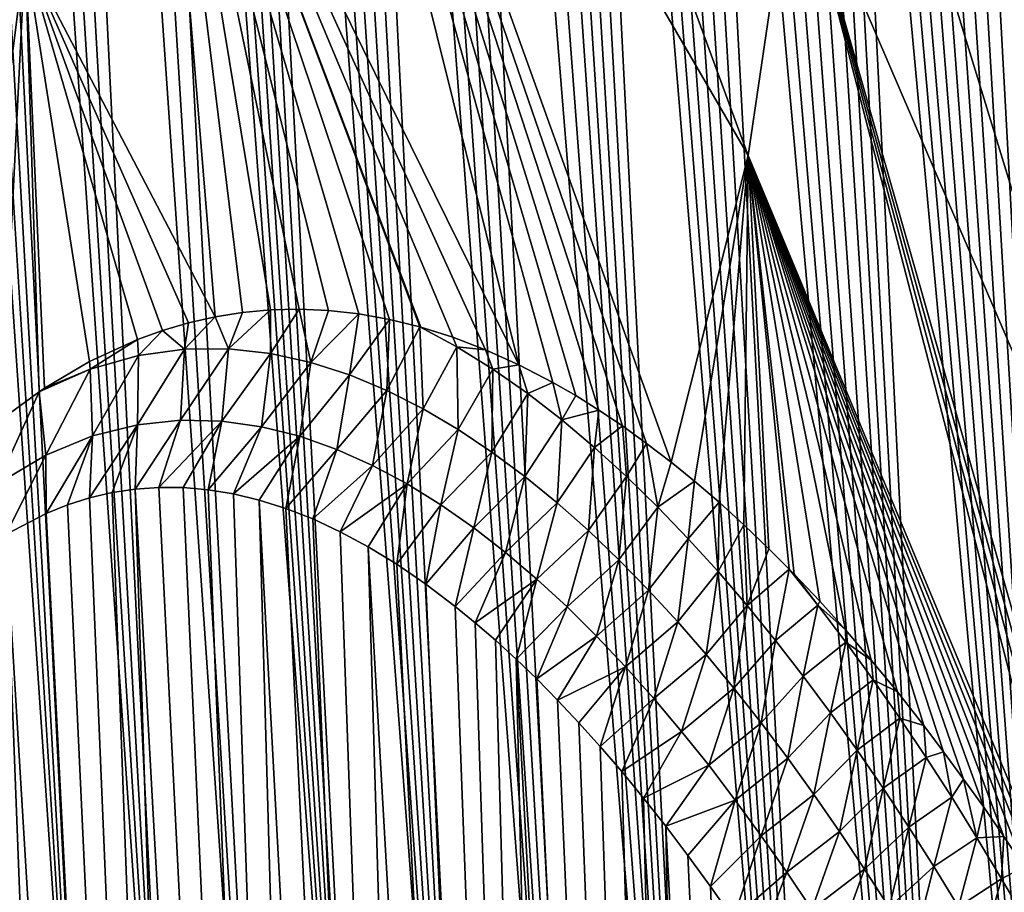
# Model space of a CAD drawing. Header units: metres. Extents: x -109 to 109, y -315 to 32.
# Tile 330 of 384: x 93.68 to 97.91, y -31.45 to -27.7. Entities that reach past the tile are written whole.
import ezdxf

# ---------------------------------------------------------------- set-up
doc = ezdxf.new("R2010")
doc.units = ezdxf.units.M
doc.layers.add('solid_K244242000C74_AAA', color=7, linetype='CONTINUOUS')

msp = doc.modelspace()

# ---------------------------------------------------------------- linework, layer by layer
at = {"layer": 'solid_K244242000C74_AAA'}
for points in [[(94.02282, -34.348446, 66.691376), (92.795914, -14.724871, 38.168354), (92.673019, -14.569743, 38.350471)], [(93.660774, -33.801617, 67.056396), (94.02282, -34.348446, 66.691376), (92.673019, -14.569743, 38.350471)], [(94.02282, -34.348446, 66.691376), (92.919746, -14.891671, 38.01746), (92.795914, -14.724871, 38.168354)], [(94.02282, -34.348446, 66.691376), (93.046471, -15.072104, 37.893501), (92.919746, -14.891671, 38.01746)], [(94.411041, -34.86599, 66.31105), (93.178825, -15.270005, 37.793755), (93.046471, -15.072104, 37.893501)], [(94.02282, -34.348446, 66.691376), (94.411041, -34.86599, 66.31105), (93.046471, -15.072104, 37.893501)], [(94.411041, -34.86599, 66.31105), (93.31913, -15.489713, 37.7188), (93.178825, -15.270005, 37.793755)], [(94.411041, -34.86599, 66.31105), (93.469559, -15.735592, 37.670464), (93.31913, -15.489713, 37.7188)], [(94.825348, -35.35392, 65.915398), (93.632057, -16.011841, 37.651733), (93.469559, -15.735592, 37.670464)], [(94.411041, -34.86599, 66.31105), (94.825348, -35.35392, 65.915398), (93.469559, -15.735592, 37.670464)], [(94.825348, -35.35392, 65.915398), (93.806908, -16.320959, 37.66803), (93.632057, -16.011841, 37.651733)], [(95.265419, -35.811623, 65.504822), (93.898552, -16.487659, 37.690746), (93.806908, -16.320959, 37.66803)], [(94.825348, -35.35392, 65.915398), (95.265419, -35.811623, 65.504822), (93.806908, -16.320959, 37.66803)], [(95.265419, -35.811623, 65.504822), (93.993019, -16.662415, 37.723373), (93.898552, -16.487659, 37.690746)], [(95.265419, -35.811623, 65.504822), (94.090126, -16.8452, 37.766541), (93.993019, -16.662415, 37.723373)], [(95.265419, -35.811623, 65.504822), (94.189651, -17.035988, 37.820904), (94.090126, -16.8452, 37.766541)], [(95.265419, -35.811623, 65.504822), (94.291725, -17.234751, 37.886242), (94.189651, -17.035988, 37.820904)], [(95.731522, -36.238693, 65.078896), (94.396126, -17.441568, 37.963337), (94.291725, -17.234751, 37.886242)], [(95.265419, -35.811623, 65.504822), (95.731522, -36.238693, 65.078896), (94.291725, -17.234751, 37.886242)], [(95.731522, -36.238693, 65.078896), (94.502861, -17.656355, 38.052158), (94.396126, -17.441568, 37.963337)], [(95.731522, -36.238693, 65.078896), (94.611916, -17.879232, 38.153008), (94.502861, -17.656355, 38.052158)], [(95.731522, -36.238693, 65.078896), (94.723213, -18.110397, 38.266514), (94.611916, -17.879232, 38.153008)], [(95.731522, -36.238693, 65.078896), (94.836784, -18.349712, 38.392433), (94.723213, -18.110397, 38.266514)], [(96.223351, -36.634186, 64.63797), (94.952591, -18.597563, 38.531555), (94.836784, -18.349712, 38.392433)], [(95.731522, -36.238693, 65.078896), (96.223351, -36.634186, 64.63797), (94.836784, -18.349712, 38.392433)], [(96.223351, -36.634186, 64.63797), (95.070618, -18.854013, 38.684086), (94.952591, -18.597563, 38.531555)], [(96.223351, -36.634186, 64.63797), (95.190895, -19.119099, 38.850109), (95.070618, -18.854013, 38.684086)], [(96.223351, -36.634186, 64.63797), (95.313393, -19.393366, 39.030594), (95.190895, -19.119099, 38.850109)], [(96.74115, -36.997284, 64.181648), (95.438133, -19.676596, 39.225231), (95.313393, -19.393366, 39.030594)], [(96.223351, -36.634186, 64.63797), (96.74115, -36.997284, 64.181648), (95.313393, -19.393366, 39.030594)], [(96.74115, -36.997284, 64.181648), (95.565109, -19.969261, 39.434845), (95.438133, -19.676596, 39.225231)], [(96.74115, -36.997284, 64.181648), (95.651001, -20.169861, 39.583336), (95.565109, -19.969261, 39.434845)], [(96.74115, -36.997284, 64.181648), (95.737885, -20.374638, 39.738491), (95.651001, -20.169861, 39.583336)], [(96.74115, -36.997284, 64.181648), (95.82576, -20.583799, 39.900677), (95.737885, -20.374638, 39.738491)], [(96.74115, -36.997284, 64.181648), (95.914619, -20.797607, 40.070328), (95.82576, -20.583799, 39.900677)], [(97.284836, -37.326797, 63.709835), (96.004456, -21.016127, 40.247574), (95.914619, -20.797607, 40.070328)], [(96.74115, -36.997284, 64.181648), (97.284836, -37.326797, 63.709835), (95.914619, -20.797607, 40.070328)], [(97.284836, -37.326797, 63.709835), (96.095284, -21.239128, 40.432037), (96.004456, -21.016127, 40.247574)], [(97.284836, -37.326797, 63.709835), (96.187088, -21.466879, 40.624191), (96.095284, -21.239128, 40.432037)], [(97.284836, -37.326797, 63.709835), (96.279839, -21.699675, 40.824558), (96.187088, -21.466879, 40.624191)], [(97.284836, -37.326797, 63.709835), (96.373543, -21.937531, 41.033165), (96.279839, -21.699675, 40.824558)], [(97.284836, -37.326797, 63.709835), (96.468208, -22.180235, 41.24966), (96.373543, -21.937531, 41.033165)], [(97.854355, -37.621552, 63.222614), (96.563812, -22.428114, 41.474636), (96.468208, -22.180235, 41.24966)], [(97.284836, -37.326797, 63.709835), (97.854355, -37.621552, 63.222614), (96.468208, -22.180235, 41.24966)], [(97.854355, -37.621552, 63.222614), (96.660309, -22.681501, 41.708691), (96.563812, -22.428114, 41.474636)], [(97.854355, -37.621552, 63.222614), (96.757698, -22.940331, 41.95171), (96.660309, -22.681501, 41.708691)], [(97.854355, -37.621552, 63.222614), (96.85601, -23.204447, 42.203419), (96.757698, -22.940331, 41.95171)], [(93.706413, -27.409283, 27.134937), (92.973717, -28.723515, 26.214703), (91.398743, -23.073599, 22.193266)], [(96.812065, -28.280691, 34.661835), (94.699112, -24.639879, 29.074095), (94.950119, -23.209787, 30.075455)], [(97.009895, -26.939579, 35.600891), (96.812065, -28.280691, 34.661835), (94.950119, -23.209787, 30.075455)], [(97.854355, -37.621552, 63.222614), (96.955177, -23.474222, 42.464531), (96.85601, -23.204447, 42.203419)], [(97.854355, -37.621552, 63.222614), (97.030067, -23.680496, 42.666954), (96.955177, -23.474222, 42.464531)], [(97.854355, -37.621552, 63.222614), (97.105392, -23.890173, 42.875065), (97.030067, -23.680496, 42.666954)], [(97.854355, -37.621552, 63.222614), (97.181206, -24.103014, 43.088425), (97.105392, -23.890173, 42.875065)], [(98.449921, -37.879993, 62.7192), (97.257469, -24.319176, 43.307327), (97.181206, -24.103014, 43.088425)], [(97.854355, -37.621552, 63.222614), (98.449921, -37.879993, 62.7192), (97.181206, -24.103014, 43.088425)], [(97.009895, -24.239988, 37.491165), (98.681633, -28.118128, 43.039036), (98.743149, -29.472313, 42.090824)], [(97.009895, -24.239988, 37.491165), (98.743149, -29.472313, 42.090824), (97.075981, -25.589798, 36.546017)], [(97.009895, -24.239988, 37.491165), (98.494827, -26.765852, 43.969166), (98.681633, -28.118128, 43.039036)], [(98.449921, -37.879993, 62.7192), (97.334129, -24.538834, 43.532124), (97.257469, -24.319176, 43.307327)], [(98.449921, -37.879993, 62.7192), (97.411148, -24.762165, 43.763157), (97.334129, -24.538834, 43.532124)], [(95.827515, -29.180307, 32.010582), (94.283287, -26.043947, 28.090956), (94.699112, -24.639879, 29.074095)], [(95.973282, -29.256105, 32.378731), (95.827515, -29.180307, 32.010582), (94.699112, -24.639879, 29.074095)], [(96.071907, -29.312859, 32.632549), (95.973282, -29.256105, 32.378731), (94.699112, -24.639879, 29.074095)], [(96.171715, -29.375082, 32.893383), (96.071907, -29.312859, 32.632549), (94.699112, -24.639879, 29.074095)], [(96.272743, -29.443115, 33.161449), (96.171715, -29.375082, 32.893383), (94.699112, -24.639879, 29.074095)], [(96.376625, -29.517744, 33.441292), (96.272743, -29.443115, 33.161449), (94.699112, -24.639879, 29.074095)], [(96.481621, -29.598019, 33.7285), (96.376625, -29.517744, 33.441292), (94.699112, -24.639879, 29.074095)], [(96.812065, -28.280691, 34.661835), (96.481621, -29.598019, 33.7285), (94.699112, -24.639879, 29.074095)], [(98.449921, -37.879993, 62.7192), (97.488503, -24.98926, 44.000591), (97.411148, -24.762165, 43.763157)], [(98.449921, -37.879993, 62.7192), (97.566277, -25.219818, 44.243832), (97.488503, -24.98926, 44.000591)], [(98.449921, -37.879993, 62.7192), (97.644417, -25.453968, 44.493137), (97.566277, -25.219818, 44.243832)], [(98.449921, -37.879993, 62.7192), (97.722862, -25.691904, 44.748913), (97.644417, -25.453968, 44.493137)], [(98.681633, -30.826475, 41.142632), (97.009895, -26.939579, 35.600891), (97.075981, -25.589798, 36.546017)], [(98.681633, -30.826475, 41.142632), (97.075981, -25.589798, 36.546017), (98.743149, -29.472313, 42.090824)], [(98.449921, -37.879993, 62.7192), (97.801544, -25.933828, 45.011562), (97.722862, -25.691904, 44.748913)], [(98.449921, -37.879993, 62.7192), (97.880409, -26.179899, 45.281395), (97.801544, -25.933828, 45.011562)], [(94.523026, -28.973671, 29.100712), (93.706413, -27.409283, 27.134937), (94.283287, -26.043947, 28.090956)], [(94.64045, -28.95517, 29.332954), (94.523026, -28.973671, 29.100712), (94.283287, -26.043947, 28.090956)], [(94.760849, -28.944468, 29.577538), (94.64045, -28.95517, 29.332954), (94.283287, -26.043947, 28.090956)], [(94.884186, -28.941303, 29.834566), (94.760849, -28.944468, 29.577538), (94.283287, -26.043947, 28.090956)], [(95.010468, -28.947071, 30.104628), (94.884186, -28.941303, 29.834566), (94.283287, -26.043947, 28.090956)], [(95.139618, -28.961658, 30.387785), (95.010468, -28.947071, 30.104628), (94.283287, -26.043947, 28.090956)], [(95.271591, -28.985058, 30.684204), (95.139618, -28.961658, 30.387785), (94.283287, -26.043947, 28.090956)], [(95.401924, -29.017319, 30.98402), (95.271591, -28.985058, 30.684204), (94.283287, -26.043947, 28.090956)], [(95.406441, -29.018602, 30.994547), (95.401924, -29.017319, 30.98402), (94.283287, -26.043947, 28.090956)], [(95.544052, -29.062002, 31.318808), (95.406441, -29.018602, 30.994547), (94.283287, -26.043947, 28.090956)], [(95.684387, -29.115461, 31.657238), (95.544052, -29.062002, 31.318808), (94.283287, -26.043947, 28.090956)], [(95.827515, -29.180307, 32.010582), (95.684387, -29.115461, 31.657238), (94.283287, -26.043947, 28.090956)], [(99.07122, -38.100681, 62.200005), (97.959579, -26.429802, 45.557747), (97.880409, -26.179899, 45.281395)], [(98.449921, -37.879993, 62.7192), (99.07122, -38.100681, 62.200005), (97.880409, -26.179899, 45.281395)], [(98.260834, -31.757469, 39.331619), (96.812065, -28.280691, 34.661835), (97.009895, -26.939579, 35.600891)], [(98.338676, -31.888901, 39.613426), (98.260834, -31.757469, 39.331619), (97.009895, -26.939579, 35.600891)], [(98.416687, -32.024048, 39.899544), (98.338676, -31.888901, 39.613426), (97.009895, -26.939579, 35.600891)], [(98.494873, -32.163113, 40.190163), (98.416687, -32.024048, 39.899544), (97.009895, -26.939579, 35.600891)], [(98.681633, -30.826475, 41.142632), (98.494873, -32.163113, 40.190163), (97.009895, -26.939579, 35.600891)], [(93.435242, -29.561459, 27.275558), (92.973717, -28.723515, 26.214703), (93.706413, -27.409283, 27.134937)], [(93.607399, -29.413235, 27.521338), (93.435242, -29.561459, 27.275558), (93.706413, -27.409283, 27.134937)], [(93.766914, -29.296274, 27.764767), (93.607399, -29.413235, 27.521338), (93.706413, -27.409283, 27.134937)], [(93.789703, -29.280994, 27.800694), (93.766914, -29.296274, 27.764767), (93.706413, -27.409283, 27.134937)], [(93.983261, -29.165663, 28.117197), (93.789703, -29.280994, 27.800694), (93.706413, -27.409283, 27.134937)], [(94.189537, -29.070827, 28.47621), (93.983261, -29.165663, 28.117197), (93.706413, -27.409283, 27.134937)], [(94.29744, -29.032095, 28.672485), (94.189537, -29.070827, 28.47621), (93.706413, -27.409283, 27.134937)], [(94.408653, -28.999828, 28.880707), (94.29744, -29.032095, 28.672485), (93.706413, -27.409283, 27.134937)], [(94.523026, -28.973671, 29.100712), (94.408653, -28.999828, 28.880707), (93.706413, -27.409283, 27.134937)], [(96.582344, -29.679863, 34.008228), (96.481621, -29.598019, 33.7285), (96.812065, -28.280691, 34.661835)], [(96.687798, -29.770855, 34.305523), (96.582344, -29.679863, 34.008228), (96.812065, -28.280691, 34.661835)], [(96.794312, -29.868004, 34.610451), (96.687798, -29.770855, 34.305523), (96.812065, -28.280691, 34.661835)], [(96.901779, -29.971031, 34.922878), (96.794312, -29.868004, 34.610451), (96.812065, -28.280691, 34.661835)], [(96.98848, -30.058008, 35.178471), (96.901779, -29.971031, 34.922878), (96.812065, -28.280691, 34.661835)], [(97.010246, -30.080406, 35.243149), (96.98848, -30.058008, 35.178471), (96.812065, -28.280691, 34.661835)], [(97.119751, -30.1966, 35.571621), (97.010246, -30.080406, 35.243149), (96.812065, -28.280691, 34.661835)], [(97.230278, -30.31986, 35.90847), (97.119751, -30.1966, 35.571621), (96.812065, -28.280691, 34.661835)], [(97.341621, -30.449587, 36.253304), (97.230278, -30.31986, 35.90847), (96.812065, -28.280691, 34.661835)], [(97.453796, -30.586163, 36.606438), (97.341621, -30.449587, 36.253304), (96.812065, -28.280691, 34.661835)], [(97.566864, -30.730112, 36.968323), (97.453796, -30.586163, 36.606438), (96.812065, -28.280691, 34.661835)], [(97.652267, -30.843229, 37.245739), (97.566864, -30.730112, 36.968323), (96.812065, -28.280691, 34.661835)], [(97.738121, -30.960655, 37.528214), (97.652267, -30.843229, 37.245739), (96.812065, -28.280691, 34.661835)], [(97.824303, -31.082079, 37.815491), (97.738121, -30.960655, 37.528214), (96.812065, -28.280691, 34.661835)], [(97.910835, -31.20775, 38.107811), (97.824303, -31.082079, 37.815491), (96.812065, -28.280691, 34.661835)], [(97.997757, -31.337923, 38.405396), (97.910835, -31.20775, 38.107811), (96.812065, -28.280691, 34.661835)], [(98.085075, -31.472853, 38.708485), (97.997757, -31.337923, 38.405396), (96.812065, -28.280691, 34.661835)], [(98.172806, -31.612799, 39.017315), (98.085075, -31.472853, 38.708485), (96.812065, -28.280691, 34.661835)], [(98.260834, -31.757469, 39.331619), (98.172806, -31.612799, 39.017315), (96.812065, -28.280691, 34.661835)], [(94.580376, -29.111233, 29.262852), (94.523026, -28.973671, 29.100712), (94.64045, -28.95517, 29.332954)], [(94.580376, -29.111233, 29.262852), (94.64045, -28.95517, 29.332954), (94.760849, -28.944468, 29.577538)], [(94.760796, -29.131582, 29.641668), (94.580376, -29.111233, 29.262852), (94.760849, -28.944468, 29.577538)], [(94.760796, -29.131582, 29.641668), (94.760849, -28.944468, 29.577538), (94.884186, -28.941303, 29.834566)], [(94.933884, -29.169888, 30.01985), (94.760796, -29.131582, 29.641668), (94.884186, -28.941303, 29.834566)], [(94.933884, -29.169888, 30.01985), (94.884186, -28.941303, 29.834566), (95.010468, -28.947071, 30.104628)], [(94.933884, -29.169888, 30.01985), (95.010468, -28.947071, 30.104628), (95.139618, -28.961658, 30.387785)], [(95.100357, -29.223679, 30.397106), (94.933884, -29.169888, 30.01985), (95.139618, -28.961658, 30.387785)], [(95.100357, -29.223679, 30.397106), (95.139618, -28.961658, 30.387785), (95.271591, -28.985058, 30.684204)], [(94.391716, -29.112522, 28.884222), (94.29744, -29.032095, 28.672485), (94.408653, -28.999828, 28.880707)], [(94.391716, -29.112522, 28.884222), (94.408653, -28.999828, 28.880707), (94.523026, -28.973671, 29.100712)], [(94.580376, -29.111233, 29.262852), (94.391716, -29.112522, 28.884222), (94.523026, -28.973671, 29.100712)], [(95.26091, -29.290689, 30.773211), (95.100357, -29.223679, 30.397106), (95.271591, -28.985058, 30.684204)], [(95.26091, -29.290689, 30.773211), (95.271591, -28.985058, 30.684204), (95.401924, -29.017319, 30.98402)], [(94.193901, -29.139717, 28.506842), (94.189537, -29.070827, 28.47621), (94.29744, -29.032095, 28.672485)], [(94.391716, -29.112522, 28.884222), (94.193901, -29.139717, 28.506842), (94.29744, -29.032095, 28.672485)], [(95.416107, -29.369158, 31.148045), (95.26091, -29.290689, 30.773211), (95.401924, -29.017319, 30.98402)], [(95.544052, -29.062002, 31.318808), (95.401924, -29.017319, 30.98402), (95.406441, -29.018602, 30.994547)], [(95.561806, -29.103521, 31.367846), (95.401924, -29.017319, 30.98402), (95.544052, -29.062002, 31.318808)], [(95.416107, -29.369158, 31.148045), (95.401924, -29.017319, 30.98402), (95.561806, -29.103521, 31.367846)], [(93.98613, -29.19832, 28.132912), (93.983261, -29.165663, 28.117197), (94.189537, -29.070827, 28.47621)], [(94.193901, -29.139717, 28.506842), (93.98613, -29.19832, 28.132912), (94.189537, -29.070827, 28.47621)], [(95.561806, -29.103521, 31.367846), (95.544052, -29.062002, 31.318808), (95.684387, -29.115461, 31.657238)], [(94.18895, -29.437508, 28.664114), (94.193901, -29.139717, 28.506842), (94.391716, -29.112522, 28.884222)], [(94.373779, -29.417717, 29.028273), (94.18895, -29.437508, 28.664114), (94.391716, -29.112522, 28.884222)], [(94.373779, -29.417717, 29.028273), (94.391716, -29.112522, 28.884222), (94.580376, -29.111233, 29.262852)], [(94.551216, -29.421879, 29.39596), (94.373779, -29.417717, 29.028273), (94.580376, -29.111233, 29.262852)], [(94.551216, -29.421879, 29.39596), (94.580376, -29.111233, 29.262852), (94.760796, -29.131582, 29.641668)], [(94.721886, -29.446167, 29.765692), (94.551216, -29.421879, 29.39596), (94.760796, -29.131582, 29.641668)], [(94.721886, -29.446167, 29.765692), (94.760796, -29.131582, 29.641668), (94.933884, -29.169888, 30.01985)], [(95.566406, -29.457804, 31.521597), (95.416107, -29.369158, 31.148045), (95.561806, -29.103521, 31.367846)], [(95.716331, -29.199459, 31.74934), (95.561806, -29.103521, 31.367846), (95.684387, -29.115461, 31.657238)], [(95.566406, -29.457804, 31.521597), (95.561806, -29.103521, 31.367846), (95.716331, -29.199459, 31.74934)], [(95.716331, -29.199459, 31.74934), (95.684387, -29.115461, 31.657238), (95.827515, -29.180307, 32.010582)], [(93.98613, -29.19832, 28.132912), (93.789703, -29.280994, 27.800694), (93.983261, -29.165663, 28.117197)], [(93.996231, -29.485743, 28.305695), (93.98613, -29.19832, 28.132912), (94.193901, -29.139717, 28.506842)], [(94.18895, -29.437508, 28.664114), (93.996231, -29.485743, 28.305695), (94.193901, -29.139717, 28.506842)], [(94.886398, -29.487486, 30.136412), (94.721886, -29.446167, 29.765692), (94.933884, -29.169888, 30.01985)], [(94.886398, -29.487486, 30.136412), (94.933884, -29.169888, 30.01985), (95.100357, -29.223679, 30.397106)], [(95.866135, -29.303928, 32.128883), (95.716331, -29.199459, 31.74934), (95.827515, -29.180307, 32.010582)], [(95.866135, -29.303928, 32.128883), (95.827515, -29.180307, 32.010582), (95.973282, -29.256105, 32.378731)], [(93.98613, -29.19832, 28.132912), (93.766914, -29.296274, 27.764767), (93.789703, -29.280994, 27.800694)], [(93.79541, -29.568348, 27.956867), (93.766914, -29.296274, 27.764767), (93.98613, -29.19832, 28.132912)], [(93.996231, -29.485743, 28.305695), (93.79541, -29.568348, 27.956867), (93.98613, -29.19832, 28.132912)], [(95.04528, -29.543594, 30.507582), (94.886398, -29.487486, 30.136412), (95.100357, -29.223679, 30.397106)], [(95.04528, -29.543594, 30.507582), (95.100357, -29.223679, 30.397106), (95.26091, -29.290689, 30.773211)], [(95.712234, -29.555389, 31.893856), (95.566406, -29.457804, 31.521597), (95.716331, -29.199459, 31.74934)], [(95.712234, -29.555389, 31.893856), (95.716331, -29.199459, 31.74934), (95.866135, -29.303928, 32.128883)], [(96.011559, -29.4161, 32.506599), (95.866135, -29.303928, 32.128883), (95.973282, -29.256105, 32.378731)], [(96.011559, -29.4161, 32.506599), (95.973282, -29.256105, 32.378731), (96.071907, -29.312859, 32.632549)], [(93.586884, -29.69154, 27.622755), (93.607399, -29.413235, 27.521338), (93.766914, -29.296274, 27.764767)], [(93.79541, -29.568348, 27.956867), (93.586884, -29.69154, 27.622755), (93.766914, -29.296274, 27.764767)], [(95.199051, -29.612385, 30.87871), (95.04528, -29.543594, 30.507582), (95.26091, -29.290689, 30.773211)], [(95.199051, -29.612385, 30.87871), (95.26091, -29.290689, 30.773211), (95.416107, -29.369158, 31.148045)], [(95.853966, -29.660942, 32.264835), (95.712234, -29.555389, 31.893856), (95.866135, -29.303928, 32.128883)], [(95.853966, -29.660942, 32.264835), (95.866135, -29.303928, 32.128883), (96.011559, -29.4161, 32.506599)], [(96.011559, -29.4161, 32.506599), (96.071907, -29.312859, 32.632549), (96.171715, -29.375082, 32.893383)], [(95.348114, -29.692339, 31.249531), (95.199051, -29.612385, 30.87871), (95.416107, -29.369158, 31.148045)], [(95.348114, -29.692339, 31.249531), (95.416107, -29.369158, 31.148045), (95.566406, -29.457804, 31.521597)], [(96.152931, -29.535229, 32.88261), (96.011559, -29.4161, 32.506599), (96.171715, -29.375082, 32.893383)], [(96.152931, -29.535229, 32.88261), (96.171715, -29.375082, 32.893383), (96.272743, -29.443115, 33.161449)], [(94.373779, -29.417717, 29.028273), (94.281654, -29.707188, 29.132441), (94.179779, -29.714336, 28.92408)], [(94.373779, -29.417717, 29.028273), (94.179779, -29.714336, 28.92408), (94.18895, -29.437508, 28.664114)], [(94.551216, -29.421879, 29.39596), (94.281654, -29.707188, 29.132441), (94.373779, -29.417717, 29.028273)], [(94.551216, -29.421879, 29.39596), (94.385971, -29.707912, 29.352108), (94.281654, -29.707188, 29.132441)], [(94.551216, -29.421879, 29.39596), (94.492607, -29.717192, 29.583565), (94.385971, -29.707912, 29.352108)], [(94.721886, -29.446167, 29.765692), (94.492607, -29.717192, 29.583565), (94.551216, -29.421879, 29.39596)], [(95.991859, -29.773737, 32.634575), (95.853966, -29.660942, 32.264835), (96.011559, -29.4161, 32.506599)], [(95.991859, -29.773737, 32.634575), (96.011559, -29.4161, 32.506599), (96.152931, -29.535229, 32.88261)], [(94.18895, -29.437508, 28.664114), (94.080238, -29.729498, 28.727055), (93.983261, -29.752151, 28.541307)], [(94.18895, -29.437508, 28.664114), (93.983261, -29.752151, 28.541307), (93.996231, -29.485743, 28.305695)], [(94.18895, -29.437508, 28.664114), (94.179779, -29.714336, 28.92408), (94.080238, -29.729498, 28.727055)], [(94.721886, -29.446167, 29.765692), (94.601578, -29.734962, 29.826702), (94.492607, -29.717192, 29.583565)], [(94.886398, -29.487486, 30.136412), (94.601578, -29.734962, 29.826702), (94.721886, -29.446167, 29.765692)], [(95.492851, -29.782219, 31.619879), (95.348114, -29.692339, 31.249531), (95.566406, -29.457804, 31.521597)], [(95.492851, -29.782219, 31.619879), (95.566406, -29.457804, 31.521597), (95.712234, -29.555389, 31.893856)], [(96.290573, -29.660601, 33.257019), (96.152931, -29.535229, 32.88261), (96.272743, -29.443115, 33.161449)], [(96.290573, -29.660601, 33.257019), (96.272743, -29.443115, 33.161449), (96.376625, -29.517744, 33.441292)], [(93.996231, -29.485743, 28.305695), (93.797409, -29.818598, 28.203455), (93.79541, -29.568348, 27.956867)], [(93.996231, -29.485743, 28.305695), (93.889023, -29.781809, 28.366755), (93.797409, -29.818598, 28.203455)], [(93.996231, -29.485743, 28.305695), (93.983261, -29.752151, 28.541307), (93.889023, -29.781809, 28.366755)], [(94.886398, -29.487486, 30.136412), (94.712852, -29.761572, 30.081818), (94.601578, -29.734962, 29.826702)], [(94.886398, -29.487486, 30.136412), (94.826363, -29.79748, 30.349277), (94.712852, -29.761572, 30.081818)], [(95.04528, -29.543594, 30.507582), (94.826363, -29.79748, 30.349277), (94.886398, -29.487486, 30.136412)], [(96.424721, -29.791677, 33.629925), (96.290573, -29.660601, 33.257019), (96.376625, -29.517744, 33.441292)], [(96.424721, -29.791677, 33.629925), (96.376625, -29.517744, 33.441292), (96.481621, -29.598019, 33.7285)], [(95.04528, -29.543594, 30.507582), (94.942139, -29.842548, 30.62892), (94.826363, -29.79748, 30.349277)], [(95.199051, -29.612385, 30.87871), (94.942139, -29.842548, 30.62892), (95.04528, -29.543594, 30.507582)], [(95.633598, -29.880835, 31.989603), (95.492851, -29.782219, 31.619879), (95.712234, -29.555389, 31.893856)], [(95.633598, -29.880835, 31.989603), (95.712234, -29.555389, 31.893856), (95.853966, -29.660942, 32.264835)], [(96.126198, -29.893064, 33.003117), (95.991859, -29.773737, 32.634575), (96.152931, -29.535229, 32.88261)], [(96.126198, -29.893064, 33.003117), (96.152931, -29.535229, 32.88261), (96.290573, -29.660601, 33.257019)], [(93.79541, -29.568348, 27.956867), (93.623474, -29.909935, 27.909979), (93.586884, -29.69154, 27.622755)], [(93.79541, -29.568348, 27.956867), (93.797409, -29.818598, 28.203455), (93.623474, -29.909935, 27.909979)], [(96.424721, -29.791677, 33.629925), (96.481621, -29.598019, 33.7285), (96.582344, -29.679863, 34.008228)], [(95.199051, -29.612385, 30.87871), (95.060158, -29.897438, 30.921463), (94.942139, -29.842548, 30.62892)], [(95.348114, -29.692339, 31.249531), (95.060158, -29.897438, 30.921463), (95.199051, -29.612385, 30.87871)], [(95.770638, -29.987331, 32.358627), (95.633598, -29.880835, 31.989603), (95.853966, -29.660942, 32.264835)], [(95.770638, -29.987331, 32.358627), (95.853966, -29.660942, 32.264835), (95.991859, -29.773737, 32.634575)], [(96.257225, -30.018295, 33.370499), (96.126198, -29.893064, 33.003117), (96.290573, -29.660601, 33.257019)], [(96.257225, -30.018295, 33.370499), (96.290573, -29.660601, 33.257019), (96.424721, -29.791677, 33.629925)], [(96.555573, -29.928026, 34.001415), (96.424721, -29.791677, 33.629925), (96.582344, -29.679863, 34.008228)], [(96.555573, -29.928026, 34.001415), (96.582344, -29.679863, 34.008228), (96.687798, -29.770855, 34.305523)], [(94.825127, -49.84874, 55.766052), (93.983261, -29.752151, 28.541307), (94.080238, -29.729498, 28.727055)], [(94.825127, -49.84874, 55.766052), (94.080238, -29.729498, 28.727055), (94.179779, -29.714336, 28.92408)], [(95.265228, -49.306332, 56.055771), (94.179779, -29.714336, 28.92408), (94.281654, -29.707188, 29.132441)], [(95.265228, -49.306332, 56.055771), (94.825127, -49.84874, 55.766052), (94.179779, -29.714336, 28.92408)], [(95.265228, -49.306332, 56.055771), (94.281654, -29.707188, 29.132441), (94.385971, -29.707912, 29.352108)], [(95.265228, -49.306332, 56.055771), (94.385971, -29.707912, 29.352108), (94.492607, -29.717192, 29.583565)], [(95.265228, -49.306332, 56.055771), (94.492607, -29.717192, 29.583565), (94.601578, -29.734962, 29.826702)], [(95.348114, -29.692339, 31.249531), (95.18042, -29.962114, 31.22681), (95.060158, -29.897438, 30.921463)], [(95.348114, -29.692339, 31.249531), (95.302933, -30.036913, 31.545345), (95.18042, -29.962114, 31.22681)], [(95.492851, -29.782219, 31.619879), (95.302933, -30.036913, 31.545345), (95.348114, -29.692339, 31.249531)], [(94.825127, -49.84874, 55.766052), (93.889023, -29.781809, 28.366755), (93.983261, -29.752151, 28.541307)], [(95.265228, -49.306332, 56.055771), (94.601578, -29.734962, 29.826702), (94.712852, -29.761572, 30.081818)], [(95.731369, -48.759972, 56.311447), (94.712852, -29.761572, 30.081818), (94.826363, -29.79748, 30.349277)], [(95.731369, -48.759972, 56.311447), (95.265228, -49.306332, 56.055771), (94.712852, -29.761572, 30.081818)], [(96.683319, -30.069216, 34.371574), (96.555573, -29.928026, 34.001415), (96.687798, -29.770855, 34.305523)], [(96.683319, -30.069216, 34.371574), (96.687798, -29.770855, 34.305523), (96.794312, -29.868004, 34.610451)], [(94.825127, -49.84874, 55.766052), (93.797409, -29.818598, 28.203455), (93.889023, -29.781809, 28.366755)], [(95.731369, -48.759972, 56.311447), (94.826363, -29.79748, 30.349277), (94.942139, -29.842548, 30.62892)], [(95.492851, -29.782219, 31.619879), (95.427696, -30.122425, 31.877756), (95.302933, -30.036913, 31.545345)], [(95.633598, -29.880835, 31.989603), (95.427696, -30.122425, 31.877756), (95.492851, -29.782219, 31.619879)], [(95.904198, -30.100988, 32.726913), (95.770638, -29.987331, 32.358627), (95.991859, -29.773737, 32.634575)], [(95.904198, -30.100988, 32.726913), (95.991859, -29.773737, 32.634575), (96.126198, -29.893064, 33.003117)], [(96.385124, -30.148985, 33.736759), (96.257225, -30.018295, 33.370499), (96.424721, -29.791677, 33.629925)], [(96.385124, -30.148985, 33.736759), (96.424721, -29.791677, 33.629925), (96.555573, -29.928026, 34.001415)], [(94.825127, -49.84874, 55.766052), (93.623474, -29.909935, 27.909979), (93.797409, -29.818598, 28.203455)], [(95.731369, -48.759972, 56.311447), (94.942139, -29.842548, 30.62892), (95.060158, -29.897438, 30.921463)], [(95.731369, -48.759972, 56.311447), (95.060158, -29.897438, 30.921463), (95.18042, -29.962114, 31.22681)], [(95.633598, -29.880835, 31.989603), (95.554703, -30.218449, 32.223755), (95.427696, -30.122425, 31.877756)], [(95.770638, -29.987331, 32.358627), (95.554703, -30.218449, 32.223755), (95.633598, -29.880835, 31.989603)], [(96.0345, -30.221098, 33.094421), (95.904198, -30.100988, 32.726913), (96.126198, -29.893064, 33.003117)], [(96.0345, -30.221098, 33.094421), (96.126198, -29.893064, 33.003117), (96.257225, -30.018295, 33.370499)], [(96.808151, -30.214848, 34.740479), (96.683319, -30.069216, 34.371574), (96.794312, -29.868004, 34.610451)], [(96.808151, -30.214848, 34.740479), (96.794312, -29.868004, 34.610451), (96.901779, -29.971031, 34.922878)], [(94.410835, -50.387417, 55.442852), (93.461693, -30.02265, 27.658653), (93.623474, -29.909935, 27.909979)], [(94.825127, -49.84874, 55.766052), (94.410835, -50.387417, 55.442852), (93.623474, -29.909935, 27.909979)], [(96.510056, -30.28471, 34.101948), (96.385124, -30.148985, 33.736759), (96.555573, -29.928026, 34.001415)], [(96.510056, -30.28471, 34.101948), (96.555573, -29.928026, 34.001415), (96.683319, -30.069216, 34.371574)], [(96.223236, -48.210323, 56.532314), (95.18042, -29.962114, 31.22681), (95.302933, -30.036913, 31.545345)], [(96.223236, -48.210323, 56.532314), (95.731369, -48.759972, 56.311447), (95.18042, -29.962114, 31.22681)], [(96.808151, -30.214848, 34.740479), (96.901779, -29.971031, 34.922878), (96.98848, -30.058008, 35.178471)], [(94.410835, -50.387417, 55.442852), (93.311478, -30.153637, 27.445875), (93.461693, -30.02265, 27.658653)], [(95.770638, -29.987331, 32.358627), (95.640625, -30.288719, 32.46246), (95.554703, -30.218449, 32.223755)], [(95.904198, -30.100988, 32.726913), (95.640625, -30.288719, 32.46246), (95.770638, -29.987331, 32.358627)], [(96.161758, -30.347094, 33.461132), (96.0345, -30.221098, 33.094421), (96.257225, -30.018295, 33.370499)], [(96.161758, -30.347094, 33.461132), (96.257225, -30.018295, 33.370499), (96.385124, -30.148985, 33.736759)], [(96.223236, -48.210323, 56.532314), (95.302933, -30.036913, 31.545345), (95.427696, -30.122425, 31.877756)], [(96.632195, -30.425055, 34.466106), (96.510056, -30.28471, 34.101948), (96.683319, -30.069216, 34.371574)], [(96.632195, -30.425055, 34.466106), (96.683319, -30.069216, 34.371574), (96.808151, -30.214848, 34.740479)], [(96.930191, -30.364634, 35.108189), (96.808151, -30.214848, 34.740479), (96.98848, -30.058008, 35.178471)], [(96.930191, -30.364634, 35.108189), (96.98848, -30.058008, 35.178471), (97.111458, -30.213406, 35.548504)], [(97.111458, -30.213406, 35.548504), (96.98848, -30.058008, 35.178471), (97.010246, -30.080406, 35.243149)], [(95.904198, -30.100988, 32.726913), (95.727539, -30.364214, 32.707863), (95.640625, -30.288719, 32.46246)], [(95.904198, -30.100988, 32.726913), (95.815445, -30.444662, 32.959606), (95.727539, -30.364214, 32.707863)], [(96.0345, -30.221098, 33.094421), (95.815445, -30.444662, 32.959606), (95.904198, -30.100988, 32.726913)], [(97.111458, -30.213406, 35.548504), (97.010246, -30.080406, 35.243149), (97.119751, -30.1966, 35.571621)], [(94.022644, -50.921787, 55.086601), (93.171318, -30.300516, 27.266388), (93.311478, -30.153637, 27.445875)], [(94.410835, -50.387417, 55.442852), (94.022644, -50.921787, 55.086601), (93.311478, -30.153637, 27.445875)], [(96.223236, -48.210323, 56.532314), (95.427696, -30.122425, 31.877756), (95.554703, -30.218449, 32.223755)], [(96.286102, -30.478537, 33.827045), (96.161758, -30.347094, 33.461132), (96.385124, -30.148985, 33.736759)], [(96.286102, -30.478537, 33.827045), (96.385124, -30.148985, 33.736759), (96.510056, -30.28471, 34.101948)], [(96.223236, -48.210323, 56.532314), (95.554703, -30.218449, 32.223755), (95.640625, -30.288719, 32.46246)], [(96.0345, -30.221098, 33.094421), (95.90435, -30.530329, 33.218014), (95.815445, -30.444662, 32.959606)], [(96.161758, -30.347094, 33.461132), (95.90435, -30.530329, 33.218014), (96.0345, -30.221098, 33.094421)], [(96.751678, -30.569681, 34.829269), (96.632195, -30.425055, 34.466106), (96.808151, -30.214848, 34.740479)], [(96.751678, -30.569681, 34.829269), (96.808151, -30.214848, 34.740479), (96.930191, -30.364634, 35.108189)], [(97.049561, -30.518311, 35.47477), (96.930191, -30.364634, 35.108189), (97.111458, -30.213406, 35.548504)], [(97.049561, -30.518311, 35.47477), (97.111458, -30.213406, 35.548504), (97.231529, -30.372091, 35.91666)], [(97.111458, -30.213406, 35.548504), (97.119751, -30.1966, 35.571621), (97.230278, -30.31986, 35.90847)], [(97.231529, -30.372091, 35.91666), (97.111458, -30.213406, 35.548504), (97.230278, -30.31986, 35.90847)], [(94.022644, -50.921787, 55.086601), (93.038727, -30.463423, 27.11512), (93.171318, -30.300516, 27.266388)], [(96.223236, -48.210323, 56.532314), (95.640625, -30.288719, 32.46246), (95.727539, -30.364214, 32.707863)], [(96.4077, -30.615, 34.192169), (96.286102, -30.478537, 33.827045), (96.510056, -30.28471, 34.101948)], [(96.4077, -30.615, 34.192169), (96.510056, -30.28471, 34.101948), (96.632195, -30.425055, 34.466106)], [(97.231529, -30.372091, 35.91666), (97.230278, -30.31986, 35.90847), (97.341621, -30.449587, 36.253304)], [(96.223236, -48.210323, 56.532314), (95.727539, -30.364214, 32.707863), (95.815445, -30.444662, 32.959606)], [(96.161758, -30.347094, 33.461132), (95.99424, -30.621557, 33.48349), (95.90435, -30.530329, 33.218014)], [(96.286102, -30.478537, 33.827045), (95.99424, -30.621557, 33.48349), (96.161758, -30.347094, 33.461132)], [(96.868614, -30.718325, 35.191483), (96.751678, -30.569681, 34.829269), (96.930191, -30.364634, 35.108189)], [(96.868614, -30.718325, 35.191483), (96.930191, -30.364634, 35.108189), (97.049561, -30.518311, 35.47477)], [(97.166389, -30.675615, 35.840275), (97.049561, -30.518311, 35.47477), (97.231529, -30.372091, 35.91666)], [(97.166389, -30.675615, 35.840275), (97.231529, -30.372091, 35.91666), (97.349037, -30.534153, 36.283653)], [(97.349037, -30.534153, 36.283653), (97.231529, -30.372091, 35.91666), (97.341621, -30.449587, 36.253304)], [(96.741074, -47.657288, 56.717468), (95.815445, -30.444662, 32.959606), (95.90435, -30.530329, 33.218014)], [(96.741074, -47.657288, 56.717468), (96.223236, -48.210323, 56.532314), (95.815445, -30.444662, 32.959606)], [(96.52668, -30.756069, 34.556499), (96.4077, -30.615, 34.192169), (96.632195, -30.425055, 34.466106)], [(96.52668, -30.756069, 34.556499), (96.632195, -30.425055, 34.466106), (96.751678, -30.569681, 34.829269)], [(97.349037, -30.534153, 36.283653), (97.341621, -30.449587, 36.253304), (97.453796, -30.586163, 36.606438)], [(94.022644, -50.921787, 55.086601), (92.911278, -30.644253, 26.988504), (93.038727, -30.463423, 27.11512)], [(96.286102, -30.478537, 33.827045), (96.085106, -30.718431, 33.756134), (95.99424, -30.621557, 33.48349)], [(96.286102, -30.478537, 33.827045), (96.176956, -30.820694, 34.035622), (96.085106, -30.718431, 33.756134)], [(96.4077, -30.615, 34.192169), (96.176956, -30.820694, 34.035622), (96.286102, -30.478537, 33.827045)], [(96.741074, -47.657288, 56.717468), (95.90435, -30.530329, 33.218014), (95.99424, -30.621557, 33.48349)], [(96.983101, -30.870728, 35.552773), (96.868614, -30.718325, 35.191483), (97.049561, -30.518311, 35.47477)], [(96.983101, -30.870728, 35.552773), (97.049561, -30.518311, 35.47477), (97.166389, -30.675615, 35.840275)], [(97.280785, -30.8363, 36.204762), (97.166389, -30.675615, 35.840275), (97.349037, -30.534153, 36.283653)], [(97.280785, -30.8363, 36.204762), (97.349037, -30.534153, 36.283653), (97.464081, -30.699406, 36.649544)], [(97.464081, -30.699406, 36.649544), (97.349037, -30.534153, 36.283653), (97.453796, -30.586163, 36.606438)], [(96.643158, -30.901442, 34.920052), (96.52668, -30.756069, 34.556499), (96.751678, -30.569681, 34.829269)], [(96.643158, -30.901442, 34.920052), (96.751678, -30.569681, 34.829269), (96.868614, -30.718325, 35.191483)], [(96.4077, -30.615, 34.192169), (96.269783, -30.928719, 34.322388), (96.176956, -30.820694, 34.035622)], [(96.52668, -30.756069, 34.556499), (96.269783, -30.928719, 34.322388), (96.4077, -30.615, 34.192169)], [(97.464081, -30.699406, 36.649544), (97.453796, -30.586163, 36.606438), (97.566864, -30.730112, 36.968323)], [(94.022644, -50.921787, 55.086601), (93.660652, -51.451759, 54.69762), (92.911278, -30.644253, 26.988504)], [(96.741074, -47.657288, 56.717468), (95.99424, -30.621557, 33.48349), (96.085106, -30.718431, 33.756134)], [(97.095253, -31.026636, 35.913181), (96.983101, -30.870728, 35.552773), (97.166389, -30.675615, 35.840275)], [(97.095253, -31.026636, 35.913181), (97.166389, -30.675615, 35.840275), (97.280785, -30.8363, 36.204762)], [(97.392822, -31.000181, 36.568275), (97.280785, -30.8363, 36.204762), (97.464081, -30.699406, 36.649544)], [(97.392822, -31.000181, 36.568275), (97.464081, -30.699406, 36.649544), (97.576744, -30.867678, 37.014385)], [(97.576744, -30.867678, 37.014385), (97.464081, -30.699406, 36.649544), (97.566864, -30.730112, 36.968323)], [(96.741074, -47.657288, 56.717468), (96.085106, -30.718431, 33.756134), (96.176956, -30.820694, 34.035622)], [(96.757233, -31.05085, 35.282841), (96.643158, -30.901442, 34.920052), (96.868614, -30.718325, 35.191483)], [(96.757233, -31.05085, 35.282841), (96.868614, -30.718325, 35.191483), (96.983101, -30.870728, 35.552773)], [(97.576744, -30.867678, 37.014385), (97.566864, -30.730112, 36.968323), (97.652267, -30.843229, 37.245739)], [(96.52668, -30.756069, 34.556499), (96.363556, -31.04291, 34.616909), (96.269783, -30.928719, 34.322388)], [(96.643158, -30.901442, 34.920052), (96.363556, -31.04291, 34.616909), (96.52668, -30.756069, 34.556499)], [(96.741074, -47.657288, 56.717468), (96.176956, -30.820694, 34.035622), (96.269783, -30.928719, 34.322388)], [(96.868996, -31.204027, 35.644882), (96.757233, -31.05085, 35.282841), (96.983101, -30.870728, 35.552773)], [(96.868996, -31.204027, 35.644882), (96.983101, -30.870728, 35.552773), (97.095253, -31.026636, 35.913181)], [(97.205154, -31.185827, 36.272743), (97.095253, -31.026636, 35.913181), (97.280785, -30.8363, 36.204762)], [(97.205154, -31.185827, 36.272743), (97.280785, -30.8363, 36.204762), (97.392822, -31.000181, 36.568275)], [(97.502594, -31.167091, 36.930859), (97.392822, -31.000181, 36.568275), (97.576744, -30.867678, 37.014385)], [(97.502594, -31.167091, 36.930859), (97.576744, -30.867678, 37.014385), (97.687096, -31.038807, 37.378227)], [(97.687096, -31.038807, 37.378227), (97.576744, -30.867678, 37.014385), (97.652267, -30.843229, 37.245739)], [(97.687096, -31.038807, 37.378227), (97.652267, -30.843229, 37.245739), (97.738121, -30.960655, 37.528214)], [(96.643158, -30.901442, 34.920052), (96.45829, -31.163191, 34.919102), (96.363556, -31.04291, 34.616909)], [(96.757233, -31.05085, 35.282841), (96.45829, -31.163191, 34.919102), (96.643158, -30.901442, 34.920052)], [(96.741074, -47.657288, 56.717468), (96.269783, -30.928719, 34.322388), (96.363556, -31.04291, 34.616909)], [(97.795235, -31.212626, 37.741123), (97.687096, -31.038807, 37.378227), (97.738121, -30.960655, 37.528214)], [(97.795235, -31.212626, 37.741123), (97.738121, -30.960655, 37.528214), (97.824303, -31.082079, 37.815491)], [(96.978539, -31.360716, 36.006187), (96.868996, -31.204027, 35.644882), (97.095253, -31.026636, 35.913181)], [(96.978539, -31.360716, 36.006187), (97.095253, -31.026636, 35.913181), (97.205154, -31.185827, 36.272743)], [(97.312881, -31.348137, 36.631481), (97.205154, -31.185827, 36.272743), (97.392822, -31.000181, 36.568275)], [(97.312881, -31.348137, 36.631481), (97.392822, -31.000181, 36.568275), (97.502594, -31.167091, 36.930859)], [(97.610168, -31.336864, 37.292549), (97.502594, -31.167091, 36.930859), (97.687096, -31.038807, 37.378227)], [(97.610168, -31.336864, 37.292549), (97.687096, -31.038807, 37.378227), (97.795235, -31.212626, 37.741123)], [(96.741074, -47.657288, 56.717468), (96.363556, -31.04291, 34.616909), (96.45829, -31.163191, 34.919102)], [(96.757233, -31.05085, 35.282841), (96.553978, -31.289412, 35.22876), (96.45829, -31.163191, 34.919102)], [(96.757233, -31.05085, 35.282841), (96.650589, -31.422043, 35.546429), (96.553978, -31.289412, 35.22876)], [(96.868996, -31.204027, 35.644882), (96.650589, -31.422043, 35.546429), (96.757233, -31.05085, 35.282841)], [(97.795235, -31.212626, 37.741123), (97.824303, -31.082079, 37.815491), (97.910835, -31.20775, 38.107811)], [(97.28479, -47.101196, 56.865753), (96.45829, -31.163191, 34.919102), (96.553978, -31.289412, 35.22876)], [(97.28479, -47.101196, 56.865753), (96.741074, -47.657288, 56.717468), (96.45829, -31.163191, 34.919102)], [(97.418495, -31.513397, 36.989429), (97.312881, -31.348137, 36.631481), (97.502594, -31.167091, 36.930859)], [(97.418495, -31.513397, 36.989429), (97.502594, -31.167091, 36.930859), (97.610168, -31.336864, 37.292549)], [(96.868996, -31.204027, 35.644882), (96.748077, -31.561544, 35.872639), (96.650589, -31.422043, 35.546429)], [(96.978539, -31.360716, 36.006187), (96.748077, -31.561544, 35.872639), (96.868996, -31.204027, 35.644882)], [(97.085945, -31.520718, 36.366779), (96.978539, -31.360716, 36.006187), (97.205154, -31.185827, 36.272743)], [(97.085945, -31.520718, 36.366779), (97.205154, -31.185827, 36.272743), (97.312881, -31.348137, 36.631481)], [(97.901222, -31.388994, 38.103115), (97.795235, -31.212626, 37.741123), (97.910835, -31.20775, 38.107811)], [(97.901222, -31.388994, 38.103115), (97.910835, -31.20775, 38.107811), (97.997757, -31.337923, 38.405396)], [(97.715622, -31.509333, 37.653385), (97.610168, -31.336864, 37.292549), (97.795235, -31.212626, 37.741123)], [(97.715622, -31.509333, 37.653385), (97.795235, -31.212626, 37.741123), (97.901222, -31.388994, 38.103115)], [(97.28479, -47.101196, 56.865753), (96.553978, -31.289412, 35.22876), (96.650589, -31.422043, 35.546429)], [(97.522064, -31.681446, 37.346611), (97.418495, -31.513397, 36.989429), (97.610168, -31.336864, 37.292549)], [(97.522064, -31.681446, 37.346611), (97.610168, -31.336864, 37.292549), (97.715622, -31.509333, 37.653385)], [(98.005112, -31.567802, 38.464241), (97.901222, -31.388994, 38.103115), (97.997757, -31.337923, 38.405396)], [(96.978539, -31.360716, 36.006187), (96.846481, -31.707619, 36.207047), (96.748077, -31.561544, 35.872639)], [(97.085945, -31.520718, 36.366779), (96.846481, -31.707619, 36.207047), (96.978539, -31.360716, 36.006187)], [(97.191261, -31.683865, 36.726665), (97.085945, -31.520718, 36.366779), (97.312881, -31.348137, 36.631481)], [(97.191261, -31.683865, 36.726665), (97.312881, -31.348137, 36.631481), (97.418495, -31.513397, 36.989429)], [(97.28479, -47.101196, 56.865753), (96.650589, -31.422043, 35.546429), (96.748077, -31.561544, 35.872639)], [(97.819016, -31.684362, 38.013409), (97.715622, -31.509333, 37.653385), (97.901222, -31.388994, 38.103115)], [(97.819016, -31.684362, 38.013409), (97.901222, -31.388994, 38.103115), (98.005112, -31.567802, 38.464241)]]:
    msp.add_3dface(points, dxfattribs=at)

doc.saveas('drawing.dxf')
